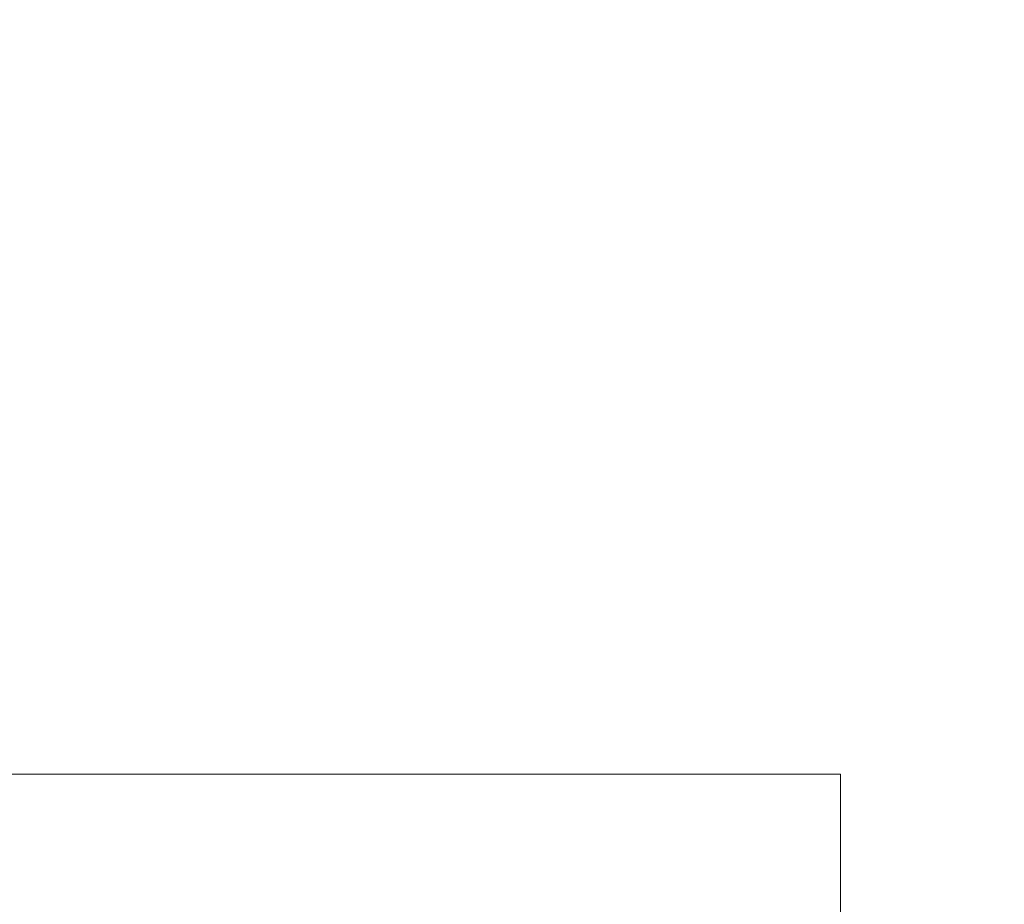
# Model space of a CAD drawing. Header units: metres. Extents: x -4 to 99, y -11 to 17.
# Tile 575 of 656: x 52.17 to 53.42, y 11.33 to 12.44. Entities that reach past the tile are written whole.
import ezdxf

# ---------------------------------------------------------------- set-up
doc = ezdxf.new("R2010")
doc.units = ezdxf.units.M
doc.header["$MEASUREMENT"] = 0
doc.linetypes.add('Wipeout_Contour', pattern=[1, 0, -1])
doc.layers.add('152 - Bemaßung_ Beschriftung.Ausbau', color=7, linetype='Continuous')
doc.layers.add('701 - Einrichtung.Möbel', color=7, linetype='Continuous')
doc.styles.add('ERSTELLTER_STIL_2', font='txt')
doc.dimstyles.new('ERSTELLTER_STIL__2', dxfattribs={"dimtxt": 0.1, "dimasz": 0.0532, "dimexe": 0.18, "dimexo": 0.0625, "dimgap": 0, "dimtad": 1, "dimtih": 1, "dimtoh": 1, "dimzin": 0, "dimdsep": 46, "dimtxsty": 'ERSTELLTER_STIL_2', "dimblk": 'ARROWHEAD_2', "dimblk1": 'ARROWHEAD_2', "dimblk2": 'ARROWHEAD_2', "dimcen": 0.09, "dimse1": 1, "dimse2": 1, "dimclrd": 7, "dimclre": 7, "dimclrt": 7, "dimazin": 0, "dimtfac": 1, "dimtdec": 4, "dimtmove": 0, "dimatfit": 3, "dimfxl": 1, "dimtolj": 1, "dimtzin": 0, "dimarcsym": 0})

# ---------------------------------------------------------------- blocks, each defined once
blk = doc.blocks.new('*D289')
at = {"layer": '152 - Bemaßung_ Beschriftung.Ausbau', "color": 7, "linetype": 'Continuous', "lineweight": 5}
for p, q in [((51.01, 15.3025), (51.01, 15.4075)), ((54.45, 15.3025), (54.45, 15.4075)), ((51.0302, 15.39), (50.9898, 15.32)), ((54.4702, 15.39), (54.4298, 15.32)), ((51.01, 15.355), (54.45, 15.355))]:
    blk.add_line(p, q, dxfattribs=at)
at = {"layer": '152 - Bemaßung_ Beschriftung.Ausbau', "color": 7, "lineweight": 5, "char_height": 0.1, "attachment_point": 7, "style": 'ERSTELLTER_STIL_2'}
for s, insert in [('\\A1;{\\pql;\\fArial|b0|i0|c0|p38;3,44}', (52.5211, 15.375)), ('\\A1;{\\pql;\\fArial|b0|i0|c0|p38;15}', (54.278, 15.375))]:
    blk.add_mtext(s, dxfattribs=dict(at, insert=insert))
blk = doc.blocks.new('ARROWHEAD_2')
at = {"color": 0, "linetype": 'Continuous', "lineweight": 0}
for p, q in [((-0.378, -0.655), (0.378, 0.655)), ((0, 0), (-1, 0))]:
    blk.add_line(p, q, dxfattribs=at)

msp = doc.modelspace()

# ---------------------------------------------------------------- wipeouts: each hides what was drawn before it
at = {"color": 254, "linetype": 'Wipeout_Contour', "lineweight": 0, "ltscale": 320.032007}
msp.add_wipeout([(51.01, 10.69), (53.21, 10.69), (53.21, 11.49), (51.81, 11.49), (51.81, 12.69), (51.01, 12.69)], dxfattribs=at).dxf.layer = '701 - Einrichtung.Möbel'

# ---------------------------------------------------------------- next in the draw order: linework, layer by layer
at = {"layer": '701 - Einrichtung.Möbel', "color": 7, "linetype": 'Continuous', "lineweight": 5, "flags": 128}
msp.add_lwpolyline([(51.01, 10.69), (51.01, 12.69), (51.81, 12.69), (51.81, 11.49), (53.21, 11.49), (53.21, 10.69)], close=True, dxfattribs=at)

# ---------------------------------------------------------------- next in the draw order: dimensions: what is measured, and where the dimension line sits
at = {"layer": '152 - Bemaßung_ Beschriftung.Ausbau', "color": 7, "linetype": 'Continuous', "lineweight": 5}
dim = msp.add_linear_dim(base=(54.45, 15.355), p1=(51.01, 10.75), p2=(54.45, 10.7093), dimstyle='ERSTELLTER_STIL__2', dxfattribs=at)
dim.commit()
dim.dimension.update_dxf_attribs({"geometry": '*D289', "text_midpoint": (52.651, 15.425), "dimtype": 160})

doc.saveas('drawing.dxf')
